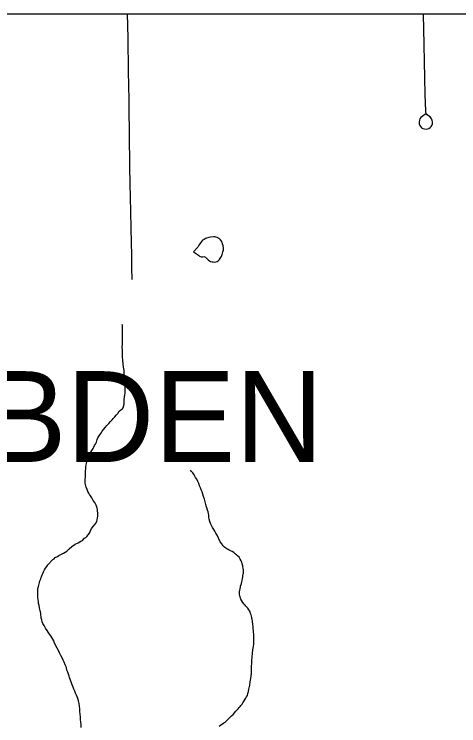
# Model space of a CAD drawing. Extents: x 103424 to 290657, y 38711 to 110967.
# Drawn here: x 214252.311 to 214252.728, y 40214.433 to 40215.101 of the extents above; entities that cross this region are included whole.
import ezdxf

# ---------------------------------------------------------------- set-up
doc = ezdxf.new("R2010")
doc.units = 0
for name, color, linetype in [('GM_X_Corporation', 7, 'Continuous'), ('GM_X_Minor_Lake', 7, 'Continuous'), ('GM_X_Minor_River', 7, 'Continuous'), ('GM_X_Township_Road', 7, 'Continuous'), ('GM_X_Township_Text', 7, 'Continuous')]:
    doc.layers.add(name, color=color, linetype=linetype)

msp = doc.modelspace()

# ---------------------------------------------------------------- linework, layer by layer
at = {"layer": 'GM_X_Corporation'}
for points in [[(214246.35258, 40213.74302), (214246.35258, 40208.30125), (214253.15258, 40208.30125), (214253.15258, 40215.10125), (214247.88425, 40215.10125), (214247.88593, 40214.68485), (214247.88621, 40214.66416), (214247.8863, 40214.63438), (214247.88525, 40214.01696), (214247.88494, 40213.98106), (214247.88095, 40213.75762), (214247.63273, 40213.75746), (214247.49304, 40213.75527), (214246.50862, 40213.74676)], [(214252.9169, 40215.10125), (214250.58101, 40215.10125), (214250.58214, 40215.03695), (214250.58213, 40215.03302), (214250.59416, 40214.26814), (214250.59475, 40214.23045), (214250.59525, 40214.19876), (214250.59563, 40214.17445), (214250.60357, 40213.81454), (214251.4935, 40213.84402), (214251.49479, 40213.84407), (214251.89403, 40213.85729), (214251.9103, 40213.85774), (214252.15851, 40213.8645), (214252.94541, 40213.88639), (214252.94345, 40213.98349), (214252.94211, 40214.05193), (214252.9379, 40214.25624), (214252.93476, 40214.40518), (214252.93118, 40214.55366), (214252.92091, 40214.97111)]]:
    msp.add_lwpolyline(points, close=True, dxfattribs=at)
at = {"layer": 'GM_X_Minor_Lake'}
for points in [[(214252.47886, 40214.87814), (214252.48363, 40214.87511), (214252.48478, 40214.87417), (214252.4863, 40214.87341), (214252.48763, 40214.87361), (214252.48858, 40214.87362), (214252.49011, 40214.87305), (214252.49126, 40214.87211), (214252.49278, 40214.87078), (214252.49393, 40214.86965), (214252.49489, 40214.86908), (214252.49641, 40214.86871), (214252.49736, 40214.86871), (214252.49869, 40214.86853), (214252.50002, 40214.86873), (214252.50116, 40214.86911), (214252.50211, 40214.86969), (214252.50324, 40214.87083), (214252.50437, 40214.87255), (214252.50512, 40214.87389), (214252.50587, 40214.8758), (214252.50662, 40214.87808), (214252.50699, 40214.8798), (214252.50717, 40214.88151), (214252.50677, 40214.88379), (214252.50658, 40214.88474), (214252.50619, 40214.88569), (214252.50581, 40214.88664), (214252.50542, 40214.88778), (214252.50446, 40214.8893), (214252.50312, 40214.89063), (214252.50121, 40214.89176), (214252.50007, 40214.89194), (214252.49912, 40214.89232), (214252.49819, 40214.89231)], [(214252.49819, 40214.89231), (214252.49494, 40214.89192), (214252.49342, 40214.89172), (214252.49133, 40214.89114), (214252.49038, 40214.89075), (214252.48887, 40214.88979), (214252.48754, 40214.88903), (214252.48641, 40214.88788), (214252.48565, 40214.88673), (214252.4849, 40214.88559), (214252.48415, 40214.88444), (214252.48321, 40214.88253)], [(214252.48321, 40214.88253), (214252.47886, 40214.87814)]]:
    msp.add_lwpolyline(points, dxfattribs=at)
at = {"layer": 'GM_X_Minor_River'}
for points in [[(214252.38719, 40214.69764), (214252.38794, 40214.69955), (214252.38868, 40214.70184), (214252.38943, 40214.70356), (214252.39, 40214.70451), (214252.39056, 40214.70546), (214252.39132, 40214.70642), (214252.39207, 40214.70757), (214252.39339, 40214.70967), (214252.3949, 40214.71158), (214252.39622, 40214.7133), (214252.39773, 40214.71502), (214252.39962, 40214.71712), (214252.40132, 40214.71884), (214252.40264, 40214.72037), (214252.40377, 40214.72171), (214252.40528, 40214.72324), (214252.4066, 40214.72477), (214252.40792, 40214.72649), (214252.40943, 40214.7284), (214252.41095, 40214.72974), (214252.41208, 40214.7305), (214252.41303, 40214.73165), (214252.41395, 40214.73527), (214252.41413, 40214.73736), (214252.41412, 40214.73965), (214252.41429, 40214.74174), (214252.41429, 40214.74269), (214252.41447, 40214.74365), (214252.41484, 40214.74536), (214252.41483, 40214.74764), (214252.41481, 40214.75031), (214252.4146, 40214.75316), (214252.4144, 40214.75583), (214252.41419, 40214.75849), (214252.41418, 40214.76096), (214252.41397, 40214.76325), (214252.41395, 40214.76686), (214252.41336, 40214.76971), (214252.41296, 40214.77314), (214252.41275, 40214.77656), (214252.41254, 40214.7796), (214252.41233, 40214.78284), (214252.41231, 40214.78588), (214252.41211, 40214.78874), (214252.41228, 40214.7914), (214252.41245, 40214.79388), (214252.41244, 40214.79616), (214252.41243, 40214.79844), (214252.41241, 40214.80168), (214252.41239, 40214.80396), (214252.41238, 40214.80568), (214252.41237, 40214.80739), (214252.41236, 40214.80891), (214252.41217, 40214.80986), (214252.41217, 40214.81005)], [(214252.3351, 40214.54114), (214252.3349, 40214.54247), (214252.3347, 40214.5438), (214252.33412, 40214.54609), (214252.33373, 40214.54818), (214252.33353, 40214.54989), (214252.33333, 40214.5516), (214252.33312, 40214.5535), (214252.33311, 40214.55502), (214252.33311, 40214.55617), (214252.33291, 40214.55731), (214252.3329, 40214.55845), (214252.3329, 40214.55997), (214252.33308, 40214.5613), (214252.33326, 40214.56283), (214252.33363, 40214.56378), (214252.33381, 40214.5653), (214252.33438, 40214.56645), (214252.33456, 40214.56759), (214252.33493, 40214.56912), (214252.33568, 40214.57102), (214252.33624, 40214.57236), (214252.3368, 40214.57388), (214252.33755, 40214.5756), (214252.33812, 40214.57674), (214252.33849, 40214.5777), (214252.33924, 40214.57941), (214252.34018, 40214.58113), (214252.34131, 40214.58266), (214252.34244, 40214.58419), (214252.34339, 40214.58514), (214252.34622, 40214.58839), (214252.34716, 40214.58935), (214252.3483, 40214.58993), (214252.34924, 40214.59126), (214252.35152, 40214.59223), (214252.35285, 40214.59299), (214252.35455, 40214.59395), (214252.35588, 40214.59472), (214252.35701, 40214.5953), (214252.35853, 40214.59626), (214252.36023, 40214.59722), (214252.36231, 40214.59913), (214252.36477, 40214.60143), (214252.36799, 40214.60354), (214252.37083, 40214.60488), (214252.37349, 40214.60642), (214252.375, 40214.60719), (214252.37689, 40214.60929), (214252.37803, 40214.61006), (214252.37897, 40214.61101), (214252.38029, 40214.61254), (214252.38142, 40214.61407), (214252.38218, 40214.61541), (214252.3833, 40214.61827), (214252.38519, 40214.62056), (214252.3867, 40214.62247), (214252.38764, 40214.62381), (214252.3882, 40214.62514), (214252.38857, 40214.62667), (214252.38894, 40214.62838), (214252.38931, 40214.62991), (214252.3893, 40214.63162), (214252.38929, 40214.63314), (214252.38909, 40214.63466), (214252.38889, 40214.63618), (214252.38851, 40214.63732), (214252.38831, 40214.63846), (214252.38773, 40214.64037), (214252.38657, 40214.64264), (214252.38504, 40214.64473), (214252.38369, 40214.6472), (214252.38235, 40214.64909), (214252.38139, 40214.65023), (214252.38081, 40214.65156), (214252.38004, 40214.65327), (214252.37927, 40214.65498), (214252.37831, 40214.65726), (214252.37734, 40214.66087), (214252.37733, 40214.66239), (214252.3775, 40214.66448), (214252.37768, 40214.66696), (214252.37785, 40214.66962), (214252.37784, 40214.67229), (214252.37801, 40214.67457), (214252.37819, 40214.67648), (214252.37837, 40214.67781), (214252.37874, 40214.67971), (214252.37911, 40214.68105), (214252.37949, 40214.68238), (214252.38005, 40214.68391), (214252.38042, 40214.68505), (214252.38117, 40214.68677), (214252.38211, 40214.6883), (214252.38286, 40214.6902), (214252.3838, 40214.69154), (214252.38437, 40214.69249), (214252.38493, 40214.69345), (214252.38549, 40214.69459), (214252.38624, 40214.69631), (214252.38719, 40214.69764)], [(214252.53482, 40214.52501), (214252.53481, 40214.52653), (214252.53461, 40214.52786), (214252.5346, 40214.529), (214252.53441, 40214.53033), (214252.5344, 40214.53167), (214252.53401, 40214.53281), (214252.53381, 40214.53376), (214252.53362, 40214.5349), (214252.53342, 40214.53604), (214252.53303, 40214.53718), (214252.53245, 40214.5387), (214252.53187, 40214.5406), (214252.53091, 40214.54211), (214252.52995, 40214.54344), (214252.529, 40214.54439), (214252.52823, 40214.54534), (214252.52747, 40214.54628), (214252.52651, 40214.54723), (214252.52517, 40214.54875), (214252.52344, 40214.55197), (214252.52305, 40214.55292), (214252.52285, 40214.55406), (214252.52247, 40214.55501), (214252.52208, 40214.55653), (214252.52207, 40214.55749), (214252.52226, 40214.55882), (214252.52244, 40214.56034), (214252.52281, 40214.56187), (214252.52299, 40214.5632), (214252.52317, 40214.56415), (214252.52373, 40214.56568), (214252.52392, 40214.56663), (214252.52429, 40214.56815), (214252.52466, 40214.56968), (214252.52484, 40214.57139), (214252.52521, 40214.57292), (214252.52539, 40214.57425), (214252.52558, 40214.57539), (214252.52576, 40214.57635), (214252.52575, 40214.57844), (214252.52574, 40214.57958), (214252.52554, 40214.5811), (214252.52534, 40214.58224), (214252.52515, 40214.58319), (214252.52495, 40214.58414), (214252.52476, 40214.58509), (214252.52418, 40214.5868), (214252.5236, 40214.58813), (214252.52283, 40214.58946), (214252.52186, 40214.59155), (214252.52034, 40214.59269), (214252.51938, 40214.59363), (214252.51824, 40214.5942), (214252.51671, 40214.59571), (214252.51518, 40214.59666), (214252.51365, 40214.59741), (214252.51251, 40214.59798), (214252.51137, 40214.59854), (214252.51022, 40214.5993), (214252.50831, 40214.60062), (214252.50697, 40214.60194), (214252.50544, 40214.60384), (214252.5041, 40214.60593), (214252.50121, 40214.61219), (214252.50005, 40214.61409), (214252.4989, 40214.61599), (214252.49794, 40214.6175), (214252.49679, 40214.61921), (214252.49602, 40214.6213), (214252.49506, 40214.6232), (214252.49428, 40214.6251), (214252.4937, 40214.627), (214252.4935, 40214.6289), (214252.4933, 40214.6308), (214252.4931, 40214.63251), (214252.49271, 40214.63404), (214252.49213, 40214.63555), (214252.49155, 40214.63765), (214252.49096, 40214.63974), (214252.49019, 40214.64221), (214252.48921, 40214.64582), (214252.48844, 40214.64829), (214252.48785, 40214.65057), (214252.48708, 40214.65285), (214252.48631, 40214.65475), (214252.48554, 40214.65665), (214252.48476, 40214.65855), (214252.48399, 40214.66064), (214252.48303, 40214.66253), (214252.48207, 40214.66462), (214252.48092, 40214.66633), (214252.47976, 40214.6688), (214252.47823, 40214.6705), (214252.47708, 40214.67202), (214252.47623, 40214.673)], [(214252.37379, 40214.43152), (214252.37359, 40214.434), (214252.37338, 40214.43647), (214252.37318, 40214.43913), (214252.37297, 40214.44161), (214252.37277, 40214.44408), (214252.37256, 40214.44655), (214252.37236, 40214.44903), (214252.37215, 40214.4515), (214252.37175, 40214.45416), (214252.37117, 40214.45663), (214252.3704, 40214.45872), (214252.36943, 40214.46176), (214252.36846, 40214.46385), (214252.36769, 40214.46575), (214252.36692, 40214.46765), (214252.36615, 40214.46955), (214252.36537, 40214.47145), (214252.3646, 40214.47335), (214252.36402, 40214.47506), (214252.36344, 40214.47677), (214252.36286, 40214.47848), (214252.36228, 40214.47981), (214252.36189, 40214.48171), (214252.36112, 40214.48342), (214252.36035, 40214.48551), (214252.35976, 40214.48798), (214252.35879, 40214.49045), (214252.35783, 40214.49273), (214252.35687, 40214.49481), (214252.35571, 40214.49709), (214252.35456, 40214.49918), (214252.3534, 40214.50165), (214252.35225, 40214.50393), (214252.3511, 40214.50601), (214252.34859, 40214.51076), (214252.34801, 40214.51285), (214252.34705, 40214.51456), (214252.34609, 40214.51608), (214252.34513, 40214.51759), (214252.34398, 40214.5193), (214252.34283, 40214.52101), (214252.34168, 40214.52271), (214252.34033, 40214.5248), (214252.33899, 40214.52727), (214252.33765, 40214.52916), (214252.33706, 40214.53087), (214252.33667, 40214.53259), (214252.33628, 40214.53411), (214252.33609, 40214.53563), (214252.33589, 40214.53696), (214252.33569, 40214.53848), (214252.33549, 40214.54), (214252.3351, 40214.54114)], [(214252.50306, 40214.43274), (214252.50458, 40214.43389), (214252.50609, 40214.43504), (214252.50742, 40214.4358), (214252.50855, 40214.43657), (214252.51007, 40214.43791), (214252.51139, 40214.43925), (214252.51309, 40214.44097), (214252.51479, 40214.4425), (214252.51611, 40214.44384), (214252.51744, 40214.44518), (214252.51857, 40214.44671), (214252.51989, 40214.44805), (214252.52083, 40214.44919), (214252.52197, 40214.45034), (214252.52272, 40214.4513), (214252.52348, 40214.45225), (214252.52461, 40214.45359), (214252.52517, 40214.45473), (214252.528, 40214.45912), (214252.52875, 40214.46046), (214252.5295, 40214.46161), (214252.52987, 40214.46332), (214252.53043, 40214.46523), (214252.53099, 40214.46751), (214252.53172, 40214.47132), (214252.53228, 40214.47456), (214252.53264, 40214.47742), (214252.533, 40214.48008), (214252.53337, 40214.48237), (214252.53354, 40214.48465), (214252.53353, 40214.48675), (214252.53352, 40214.48922), (214252.53369, 40214.4917), (214252.53368, 40214.49436), (214252.53404, 40214.49741), (214252.53439, 40214.50121), (214252.53475, 40214.50445), (214252.53512, 40214.5075), (214252.53548, 40214.51017), (214252.53566, 40214.51245), (214252.53564, 40214.51473), (214252.53563, 40214.51683), (214252.53543, 40214.51911), (214252.53541, 40214.52101), (214252.53521, 40214.52272), (214252.53502, 40214.52406), (214252.53482, 40214.52501)]]:
    msp.add_lwpolyline(points, dxfattribs=at)
at = {"layer": 'GM_X_Township_Road'}
for points in [[(214252.42141, 40214.85211), (214252.42133, 40214.86298), (214252.42108, 40214.87488), (214252.42081, 40214.8868), (214252.42052, 40214.90043), (214252.4202, 40214.91596), (214252.41993, 40214.92909), (214252.41966, 40214.94222), (214252.41944, 40214.95775), (214252.41929, 40214.9682), (214252.41914, 40214.97864), (214252.41905, 40214.98652), (214252.41895, 40214.9944), (214252.41875, 40215.007), (214252.41854, 40215.0196), (214252.41833, 40215.03513), (214252.41818, 40215.0466), (214252.41802, 40215.05807), (214252.41781, 40215.06805), (214252.4176, 40215.07804), (214252.41731, 40215.09104), (214252.41709, 40215.10125)], [(214252.69693, 40215.00765), (214252.69338, 40215.00533), (214252.69222, 40215.00425), (214252.69134, 40215.00314), (214252.69086, 40215.00168), (214252.69054, 40215.00003), (214252.69065, 40214.99833), (214252.69123, 40214.99671), (214252.69208, 40214.9954), (214252.69295, 40214.99467), (214252.69413, 40214.99403), (214252.69557, 40214.99355), (214252.69709, 40214.99346), (214252.69841, 40214.99365), (214252.69972, 40214.99404), (214252.70099, 40214.99483), (214252.70184, 40214.99574), (214252.70254, 40214.99692), (214252.70313, 40214.99842), (214252.70329, 40215.00004), (214252.70292, 40215.00175), (214252.70229, 40215.00318), (214252.70094, 40215.00479), (214252.69949, 40215.00584), (214252.69813, 40215.00684), (214252.6974, 40215.00769), (214252.69696, 40215.00885), (214252.69674, 40215.01034), (214252.6964, 40215.02587), (214252.69606, 40215.0414), (214252.69572, 40215.05693), (214252.69538, 40215.07246), (214252.69504, 40215.088), (214252.69477, 40215.10017), (214252.69475, 40215.10125)]]:
    msp.add_lwpolyline(points, dxfattribs=at)

# ---------------------------------------------------------------- texts
at = {"layer": 'GM_X_Township_Text'}
msp.add_text('HAMBDEN', height=0.085227, rotation=0.00001, dxfattribs=at).set_placement((214252.03064, 40214.68088))

doc.saveas('drawing.dxf')
